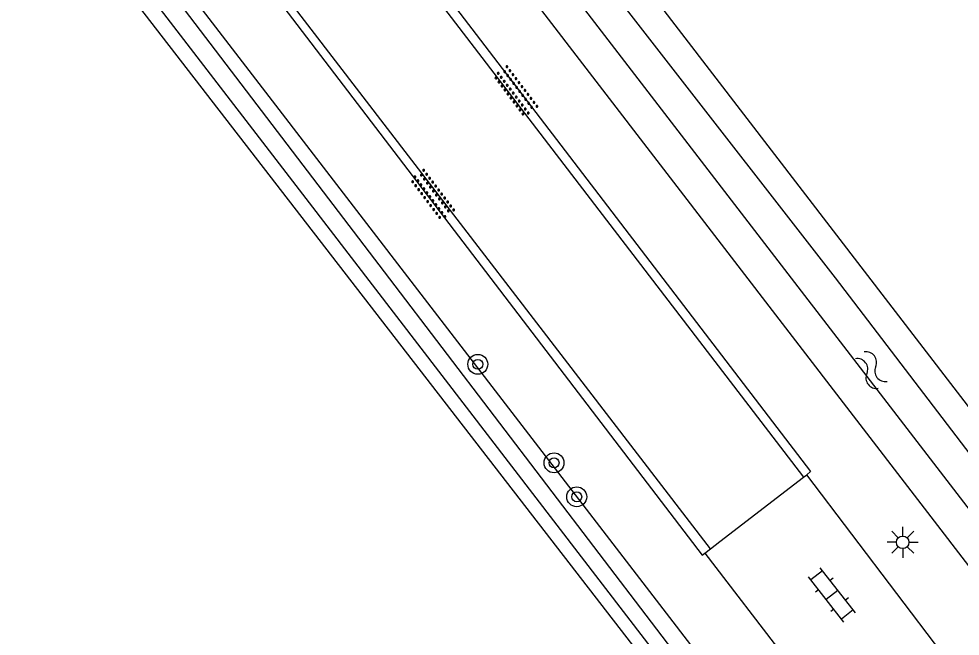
# Model space of a CAD drawing. Extents: x 136000 to 141000, y 400494 to 402006.
# Drawn here: x 136445.89 to 136483.74, y 401532.54 to 401557.35 of the extents above; entities that cross this region are included whole.
import ezdxf

# ---------------------------------------------------------------- set-up
doc = ezdxf.new("R2010")
doc.units = 0
for name, color, linetype in [('gg-knt-verharding', 7, 'Continuous'), ('gg-kntw-bovenkant insteek waterloop', 7, 'Continuous'), ('gg-kntw-waterlijn', 7, 'Continuous'), ('gt-symb-boom', 7, 'Continuous'), ('gt-symb-klinker verharding', 7, 'Continuous'), ('gt-symb-lichtmast', 7, 'Continuous'), ('gt-symb-overige verharding', 7, 'Continuous'), ('gt-symb-watersymbool', 7, 'Continuous')]:
    doc.layers.add(name, color=color, linetype=linetype)

# ---------------------------------------------------------------- blocks, each defined once
blk = doc.blocks.new('gt0-BOOM')
at = {"layer": 'gt-symb-boom'}
for radius in [0.4, 0.2]:
    blk.add_circle((0, 0), radius, dxfattribs=at)
blk = doc.blocks.new('gt0-OVH')
at = {"layer": 'gt-symb-overige verharding'}
for points in [[(-0.972, 0.298), (-0.967, 0.308), (-0.965, 0.319), (-0.966, 0.33), (-0.971, 0.34), (-0.978, 0.348), (-0.988, 0.353), (-0.999, 0.355), (-1.01, 0.354), (-1.02, 0.349), (-1.028, 0.342), (-1.033, 0.332), (-1.035, 0.321), (-1.034, 0.31), (-1.029, 0.3), (-1.022, 0.292), (-1.012, 0.287), (-1.001, 0.285), (-0.99, 0.286), (-0.98, 0.291)], [(-0.872, 0.106), (-0.867, 0.116), (-0.865, 0.126), (-0.866, 0.137), (-0.871, 0.147), (-0.878, 0.156), (-0.888, 0.161), (-0.899, 0.163), (-0.91, 0.162), (-0.92, 0.157), (-0.928, 0.15), (-0.933, 0.14), (-0.935, 0.129), (-0.934, 0.118), (-0.929, 0.108), (-0.922, 0.1), (-0.912, 0.095), (-0.901, 0.092), (-0.89, 0.094), (-0.88, 0.098)], [(-0.772, 0.298), (-0.767, 0.308), (-0.765, 0.319), (-0.766, 0.33), (-0.771, 0.34), (-0.778, 0.348), (-0.788, 0.353), (-0.799, 0.355), (-0.81, 0.354), (-0.82, 0.349), (-0.828, 0.342), (-0.833, 0.332), (-0.835, 0.321), (-0.834, 0.31), (-0.829, 0.3), (-0.822, 0.292), (-0.812, 0.287), (-0.801, 0.285), (-0.79, 0.286), (-0.78, 0.291)], [(-0.672, 0.106), (-0.667, 0.116), (-0.665, 0.126), (-0.666, 0.137), (-0.671, 0.147), (-0.678, 0.156), (-0.688, 0.161), (-0.699, 0.163), (-0.71, 0.162), (-0.72, 0.157), (-0.728, 0.15), (-0.733, 0.14), (-0.735, 0.129), (-0.734, 0.118), (-0.729, 0.108), (-0.722, 0.1), (-0.712, 0.095), (-0.701, 0.092), (-0.69, 0.094), (-0.68, 0.098)], [(-0.572, 0.298), (-0.567, 0.308), (-0.565, 0.319), (-0.566, 0.33), (-0.571, 0.34), (-0.578, 0.348), (-0.588, 0.353), (-0.599, 0.355), (-0.61, 0.354), (-0.62, 0.349), (-0.628, 0.342), (-0.633, 0.332), (-0.635, 0.321), (-0.634, 0.31), (-0.629, 0.3), (-0.622, 0.292), (-0.612, 0.287), (-0.601, 0.285), (-0.59, 0.286), (-0.58, 0.291)], [(-0.472, 0.106), (-0.467, 0.116), (-0.465, 0.126), (-0.466, 0.137), (-0.471, 0.147), (-0.478, 0.156), (-0.488, 0.161), (-0.499, 0.163), (-0.51, 0.162), (-0.52, 0.157), (-0.528, 0.15), (-0.533, 0.14), (-0.535, 0.129), (-0.534, 0.118), (-0.529, 0.108), (-0.522, 0.1), (-0.512, 0.095), (-0.501, 0.092), (-0.49, 0.094), (-0.48, 0.098)], [(-0.372, 0.298), (-0.367, 0.308), (-0.365, 0.319), (-0.366, 0.33), (-0.371, 0.34), (-0.378, 0.348), (-0.388, 0.353), (-0.399, 0.355), (-0.41, 0.354), (-0.42, 0.349), (-0.428, 0.342), (-0.433, 0.332), (-0.435, 0.321), (-0.434, 0.31), (-0.429, 0.3), (-0.422, 0.292), (-0.412, 0.287), (-0.401, 0.285), (-0.39, 0.286), (-0.38, 0.291)], [(-0.272, 0.106), (-0.267, 0.116), (-0.265, 0.126), (-0.266, 0.137), (-0.271, 0.147), (-0.278, 0.156), (-0.288, 0.161), (-0.299, 0.163), (-0.31, 0.162), (-0.32, 0.157), (-0.328, 0.15), (-0.333, 0.14), (-0.335, 0.129), (-0.334, 0.118), (-0.329, 0.108), (-0.322, 0.1), (-0.312, 0.095), (-0.301, 0.092), (-0.29, 0.094), (-0.28, 0.098)], [(-0.172, 0.298), (-0.167, 0.308), (-0.165, 0.319), (-0.166, 0.33), (-0.171, 0.34), (-0.178, 0.348), (-0.188, 0.353), (-0.199, 0.355), (-0.21, 0.354), (-0.22, 0.349), (-0.228, 0.342), (-0.233, 0.332), (-0.235, 0.321), (-0.234, 0.31), (-0.229, 0.3), (-0.222, 0.292), (-0.212, 0.287), (-0.201, 0.285), (-0.19, 0.286), (-0.18, 0.291)], [(-0.072, 0.106), (-0.067, 0.116), (-0.065, 0.126), (-0.066, 0.137), (-0.071, 0.147), (-0.078, 0.156), (-0.088, 0.161), (-0.099, 0.163), (-0.11, 0.162), (-0.12, 0.157), (-0.128, 0.15), (-0.133, 0.14), (-0.135, 0.129), (-0.134, 0.118), (-0.129, 0.108), (-0.122, 0.1), (-0.112, 0.095), (-0.101, 0.092), (-0.09, 0.094), (-0.08, 0.098)], [(0.028, 0.298), (0.033, 0.308), (0.035, 0.319), (0.034, 0.33), (0.029, 0.34), (0.022, 0.348), (0.012, 0.353), (0.001, 0.355), (-0.01, 0.354), (-0.02, 0.349), (-0.028, 0.342), (-0.033, 0.332), (-0.035, 0.321), (-0.034, 0.31), (-0.029, 0.3), (-0.022, 0.292), (-0.012, 0.287), (-0.001, 0.285), (0.01, 0.286), (0.02, 0.291)], [(0.128, 0.106), (0.133, 0.116), (0.135, 0.126), (0.134, 0.137), (0.129, 0.147), (0.122, 0.156), (0.112, 0.161), (0.101, 0.163), (0.09, 0.162), (0.08, 0.157), (0.072, 0.15), (0.067, 0.14), (0.065, 0.129), (0.066, 0.118), (0.071, 0.108), (0.078, 0.1), (0.088, 0.095), (0.099, 0.092), (0.11, 0.094), (0.12, 0.098)], [(0.228, 0.298), (0.233, 0.308), (0.235, 0.319), (0.234, 0.33), (0.229, 0.34), (0.222, 0.348), (0.212, 0.353), (0.201, 0.355), (0.19, 0.354), (0.18, 0.349), (0.172, 0.342), (0.167, 0.332), (0.165, 0.321), (0.166, 0.31), (0.171, 0.3), (0.178, 0.292), (0.188, 0.287), (0.199, 0.285), (0.21, 0.286), (0.22, 0.291)], [(0.328, 0.106), (0.333, 0.116), (0.335, 0.126), (0.334, 0.137), (0.329, 0.147), (0.322, 0.156), (0.312, 0.161), (0.301, 0.163), (0.29, 0.162), (0.28, 0.157), (0.272, 0.15), (0.267, 0.14), (0.265, 0.129), (0.266, 0.118), (0.271, 0.108), (0.278, 0.1), (0.288, 0.095), (0.299, 0.092), (0.31, 0.094), (0.32, 0.098)], [(0.428, 0.298), (0.433, 0.308), (0.435, 0.319), (0.434, 0.33), (0.429, 0.34), (0.422, 0.348), (0.412, 0.353), (0.401, 0.355), (0.39, 0.354), (0.38, 0.349), (0.372, 0.342), (0.367, 0.332), (0.365, 0.321), (0.366, 0.31), (0.371, 0.3), (0.378, 0.292), (0.388, 0.287), (0.399, 0.285), (0.41, 0.286), (0.42, 0.291)], [(0.528, 0.106), (0.533, 0.116), (0.535, 0.126), (0.534, 0.137), (0.529, 0.147), (0.522, 0.156), (0.512, 0.161), (0.501, 0.163), (0.49, 0.162), (0.48, 0.157), (0.472, 0.15), (0.467, 0.14), (0.465, 0.129), (0.466, 0.118), (0.471, 0.108), (0.478, 0.1), (0.488, 0.095), (0.499, 0.092), (0.51, 0.094), (0.52, 0.098)], [(0.628, 0.298), (0.633, 0.308), (0.635, 0.319), (0.634, 0.33), (0.629, 0.34), (0.622, 0.348), (0.612, 0.353), (0.601, 0.355), (0.59, 0.354), (0.58, 0.349), (0.572, 0.342), (0.567, 0.332), (0.565, 0.321), (0.566, 0.31), (0.571, 0.3), (0.578, 0.292), (0.588, 0.287), (0.599, 0.285), (0.61, 0.286), (0.62, 0.291)], [(0.728, 0.106), (0.733, 0.116), (0.735, 0.126), (0.734, 0.137), (0.729, 0.147), (0.722, 0.156), (0.712, 0.161), (0.701, 0.163), (0.69, 0.162), (0.68, 0.157), (0.672, 0.15), (0.667, 0.14), (0.665, 0.129), (0.666, 0.118), (0.671, 0.108), (0.678, 0.1), (0.688, 0.095), (0.699, 0.092), (0.71, 0.094), (0.72, 0.098)], [(0.828, 0.298), (0.833, 0.308), (0.835, 0.319), (0.834, 0.33), (0.829, 0.34), (0.822, 0.348), (0.812, 0.353), (0.801, 0.355), (0.79, 0.354), (0.78, 0.349), (0.772, 0.342), (0.767, 0.332), (0.765, 0.321), (0.766, 0.31), (0.771, 0.3), (0.778, 0.292), (0.788, 0.287), (0.799, 0.285), (0.81, 0.286), (0.82, 0.291)], [(0.928, 0.106), (0.933, 0.116), (0.935, 0.126), (0.934, 0.137), (0.929, 0.147), (0.922, 0.156), (0.912, 0.161), (0.901, 0.163), (0.89, 0.162), (0.88, 0.157), (0.872, 0.15), (0.867, 0.14), (0.865, 0.129), (0.866, 0.118), (0.871, 0.108), (0.878, 0.1), (0.888, 0.095), (0.899, 0.092), (0.91, 0.094), (0.92, 0.098)], [(1.028, 0.298), (1.033, 0.308), (1.035, 0.319), (1.034, 0.33), (1.029, 0.34), (1.022, 0.348), (1.012, 0.353), (1.001, 0.355), (0.99, 0.354), (0.98, 0.349), (0.972, 0.342), (0.967, 0.332), (0.965, 0.321), (0.966, 0.31), (0.971, 0.3), (0.978, 0.292), (0.988, 0.287), (0.999, 0.285), (1.01, 0.286), (1.02, 0.291)], [(-0.972, -0.142), (-0.967, -0.132), (-0.965, -0.121), (-0.966, -0.11), (-0.971, -0.1), (-0.978, -0.092), (-0.988, -0.087), (-0.999, -0.085), (-1.01, -0.086), (-1.02, -0.091), (-1.028, -0.098), (-1.033, -0.108), (-1.035, -0.119), (-1.034, -0.13), (-1.029, -0.14), (-1.022, -0.148), (-1.012, -0.153), (-1.001, -0.155), (-0.99, -0.154), (-0.98, -0.149)], [(-0.872, -0.334), (-0.867, -0.324), (-0.865, -0.314), (-0.866, -0.303), (-0.871, -0.293), (-0.878, -0.284), (-0.888, -0.279), (-0.899, -0.277), (-0.91, -0.278), (-0.92, -0.283), (-0.928, -0.29), (-0.933, -0.3), (-0.935, -0.311), (-0.934, -0.322), (-0.929, -0.332), (-0.922, -0.34), (-0.912, -0.345), (-0.901, -0.348), (-0.89, -0.346), (-0.88, -0.342)], [(-0.772, -0.142), (-0.767, -0.132), (-0.765, -0.121), (-0.766, -0.11), (-0.771, -0.1), (-0.778, -0.092), (-0.788, -0.087), (-0.799, -0.085), (-0.81, -0.086), (-0.82, -0.091), (-0.828, -0.098), (-0.833, -0.108), (-0.835, -0.119), (-0.834, -0.13), (-0.829, -0.14), (-0.822, -0.148), (-0.812, -0.153), (-0.801, -0.155), (-0.79, -0.154), (-0.78, -0.149)], [(-0.672, -0.334), (-0.667, -0.324), (-0.665, -0.314), (-0.666, -0.303), (-0.671, -0.293), (-0.678, -0.284), (-0.688, -0.279), (-0.699, -0.277), (-0.71, -0.278), (-0.72, -0.283), (-0.728, -0.29), (-0.733, -0.3), (-0.735, -0.311), (-0.734, -0.322), (-0.729, -0.332), (-0.722, -0.34), (-0.712, -0.345), (-0.701, -0.348), (-0.69, -0.346), (-0.68, -0.342)], [(-0.572, -0.142), (-0.567, -0.132), (-0.565, -0.121), (-0.566, -0.11), (-0.571, -0.1), (-0.578, -0.092), (-0.588, -0.087), (-0.599, -0.085), (-0.61, -0.086), (-0.62, -0.091), (-0.628, -0.098), (-0.633, -0.108), (-0.635, -0.119), (-0.634, -0.13), (-0.629, -0.14), (-0.622, -0.148), (-0.612, -0.153), (-0.601, -0.155), (-0.59, -0.154), (-0.58, -0.149)], [(-0.472, -0.334), (-0.467, -0.324), (-0.465, -0.314), (-0.466, -0.303), (-0.471, -0.293), (-0.478, -0.284), (-0.488, -0.279), (-0.499, -0.277), (-0.51, -0.278), (-0.52, -0.283), (-0.528, -0.29), (-0.533, -0.3), (-0.535, -0.311), (-0.534, -0.322), (-0.529, -0.332), (-0.522, -0.34), (-0.512, -0.345), (-0.501, -0.348), (-0.49, -0.346), (-0.48, -0.342)], [(-0.372, -0.142), (-0.367, -0.132), (-0.365, -0.121), (-0.366, -0.11), (-0.371, -0.1), (-0.378, -0.092), (-0.388, -0.087), (-0.399, -0.085), (-0.41, -0.086), (-0.42, -0.091), (-0.428, -0.098), (-0.433, -0.108), (-0.435, -0.119), (-0.434, -0.13), (-0.429, -0.14), (-0.422, -0.148), (-0.412, -0.153), (-0.401, -0.155), (-0.39, -0.154), (-0.38, -0.149)], [(-0.272, -0.334), (-0.267, -0.324), (-0.265, -0.314), (-0.266, -0.303), (-0.271, -0.293), (-0.278, -0.284), (-0.288, -0.279), (-0.299, -0.277), (-0.31, -0.278), (-0.32, -0.283), (-0.328, -0.29), (-0.333, -0.3), (-0.335, -0.311), (-0.334, -0.322), (-0.329, -0.332), (-0.322, -0.34), (-0.312, -0.345), (-0.301, -0.348), (-0.29, -0.346), (-0.28, -0.342)], [(-0.172, -0.142), (-0.167, -0.132), (-0.165, -0.121), (-0.166, -0.11), (-0.171, -0.1), (-0.178, -0.092), (-0.188, -0.087), (-0.199, -0.085), (-0.21, -0.086), (-0.22, -0.091), (-0.228, -0.098), (-0.233, -0.108), (-0.235, -0.119), (-0.234, -0.13), (-0.229, -0.14), (-0.222, -0.148), (-0.212, -0.153), (-0.201, -0.155), (-0.19, -0.154), (-0.18, -0.149)], [(-0.072, -0.334), (-0.067, -0.324), (-0.065, -0.314), (-0.066, -0.303), (-0.071, -0.293), (-0.078, -0.284), (-0.088, -0.279), (-0.099, -0.277), (-0.11, -0.278), (-0.12, -0.283), (-0.128, -0.29), (-0.133, -0.3), (-0.135, -0.311), (-0.134, -0.322), (-0.129, -0.332), (-0.122, -0.34), (-0.112, -0.345), (-0.101, -0.348), (-0.09, -0.346), (-0.08, -0.342)], [(0.028, -0.142), (0.033, -0.132), (0.035, -0.121), (0.034, -0.11), (0.029, -0.1), (0.022, -0.092), (0.012, -0.087), (0.001, -0.085), (-0.01, -0.086), (-0.02, -0.091), (-0.028, -0.098), (-0.033, -0.108), (-0.035, -0.119), (-0.034, -0.13), (-0.029, -0.14), (-0.022, -0.148), (-0.012, -0.153), (-0.001, -0.155), (0.01, -0.154), (0.02, -0.149)], [(0.128, -0.334), (0.133, -0.324), (0.135, -0.314), (0.134, -0.303), (0.129, -0.293), (0.122, -0.284), (0.112, -0.279), (0.101, -0.277), (0.09, -0.278), (0.08, -0.283), (0.072, -0.29), (0.067, -0.3), (0.065, -0.311), (0.066, -0.322), (0.071, -0.332), (0.078, -0.34), (0.088, -0.345), (0.099, -0.348), (0.11, -0.346), (0.12, -0.342)], [(0.228, -0.142), (0.233, -0.132), (0.235, -0.121), (0.234, -0.11), (0.229, -0.1), (0.222, -0.092), (0.212, -0.087), (0.201, -0.085), (0.19, -0.086), (0.18, -0.091), (0.172, -0.098), (0.167, -0.108), (0.165, -0.119), (0.166, -0.13), (0.171, -0.14), (0.178, -0.148), (0.188, -0.153), (0.199, -0.155), (0.21, -0.154), (0.22, -0.149)], [(0.328, -0.334), (0.333, -0.324), (0.335, -0.314), (0.334, -0.303), (0.329, -0.293), (0.322, -0.284), (0.312, -0.279), (0.301, -0.277), (0.29, -0.278), (0.28, -0.283), (0.272, -0.29), (0.267, -0.3), (0.265, -0.311), (0.266, -0.322), (0.271, -0.332), (0.278, -0.34), (0.288, -0.345), (0.299, -0.348), (0.31, -0.346), (0.32, -0.342)], [(0.428, -0.142), (0.433, -0.132), (0.435, -0.121), (0.434, -0.11), (0.429, -0.1), (0.422, -0.092), (0.412, -0.087), (0.401, -0.085), (0.39, -0.086), (0.38, -0.091), (0.372, -0.098), (0.367, -0.108), (0.365, -0.119), (0.366, -0.13), (0.371, -0.14), (0.378, -0.148), (0.388, -0.153), (0.399, -0.155), (0.41, -0.154), (0.42, -0.149)], [(0.528, -0.334), (0.533, -0.324), (0.535, -0.314), (0.534, -0.303), (0.529, -0.293), (0.522, -0.284), (0.512, -0.279), (0.501, -0.277), (0.49, -0.278), (0.48, -0.283), (0.472, -0.29), (0.467, -0.3), (0.465, -0.311), (0.466, -0.322), (0.471, -0.332), (0.478, -0.34), (0.488, -0.345), (0.499, -0.348), (0.51, -0.346), (0.52, -0.342)], [(0.628, -0.142), (0.633, -0.132), (0.635, -0.121), (0.634, -0.11), (0.629, -0.1), (0.622, -0.092), (0.612, -0.087), (0.601, -0.085), (0.59, -0.086), (0.58, -0.091), (0.572, -0.098), (0.567, -0.108), (0.565, -0.119), (0.566, -0.13), (0.571, -0.14), (0.578, -0.148), (0.588, -0.153), (0.599, -0.155), (0.61, -0.154), (0.62, -0.149)], [(0.728, -0.334), (0.733, -0.324), (0.735, -0.314), (0.734, -0.303), (0.729, -0.293), (0.722, -0.284), (0.712, -0.279), (0.701, -0.277), (0.69, -0.278), (0.68, -0.283), (0.672, -0.29), (0.667, -0.3), (0.665, -0.311), (0.666, -0.322), (0.671, -0.332), (0.678, -0.34), (0.688, -0.345), (0.699, -0.348), (0.71, -0.346), (0.72, -0.342)], [(0.828, -0.142), (0.833, -0.132), (0.835, -0.121), (0.834, -0.11), (0.829, -0.1), (0.822, -0.092), (0.812, -0.087), (0.801, -0.085), (0.79, -0.086), (0.78, -0.091), (0.772, -0.098), (0.767, -0.108), (0.765, -0.119), (0.766, -0.13), (0.771, -0.14), (0.778, -0.148), (0.788, -0.153), (0.799, -0.155), (0.81, -0.154), (0.82, -0.149)], [(0.928, -0.334), (0.933, -0.324), (0.935, -0.314), (0.934, -0.303), (0.929, -0.293), (0.922, -0.284), (0.912, -0.279), (0.901, -0.277), (0.89, -0.278), (0.88, -0.283), (0.872, -0.29), (0.867, -0.3), (0.865, -0.311), (0.866, -0.322), (0.871, -0.332), (0.878, -0.34), (0.888, -0.345), (0.899, -0.348), (0.91, -0.346), (0.92, -0.342)], [(1.028, -0.142), (1.033, -0.132), (1.035, -0.121), (1.034, -0.11), (1.029, -0.1), (1.022, -0.092), (1.012, -0.087), (1.001, -0.085), (0.99, -0.086), (0.98, -0.091), (0.972, -0.098), (0.967, -0.108), (0.965, -0.119), (0.966, -0.13), (0.971, -0.14), (0.978, -0.148), (0.988, -0.153), (0.999, -0.155), (1.01, -0.154), (1.02, -0.149)]]:
    blk.add_lwpolyline(points, close=True, dxfattribs=at)
blk = doc.blocks.new('gt0-WA')
at = {"layer": 'gt-symb-watersymbool'}
for centre, start, end in [((-0.323, 0.022), 28.0725, 151.9275), ((0.427, 0.422), 208.0725, 331.9275), ((-0.323, -0.428), 28.0725, 151.9275), ((0.427, -0.028), 208.0725, 331.9275)]:
    blk.add_arc(centre, 0.425, start, end, dxfattribs=at)
blk = doc.blocks.new('gt0-LMAST')
at = {"layer": 'gt-symb-lichtmast'}
for p, q in [((-0.182, 0.173), (-0.447, 0.438)), ((-0.005, 0.246), (-0.005, 0.621)), ((0.172, 0.173), (0.437, 0.438)), ((-0.255, -0.004), (-0.63, -0.004)), ((-0.182, -0.181), (-0.447, -0.446)), ((-0.005, -0.254), (-0.005, -0.629)), ((0.437, -0.446), (0.172, -0.181)), ((0.245, -0.004), (0.62, -0.004))]:
    blk.add_line(p, q, dxfattribs=at)
blk.add_circle((-0.005, -0.004), 0.25, dxfattribs=at)
blk = doc.blocks.new('gt0-KL1')
at = {"layer": 'gt-symb-klinker verharding'}
for p, q in [((-0.5, 0.3), (-0.5, 0.45)), ((0.5, 0.3), (0.5, 0.45)), ((-1.15, 0.3), (1.15, 0.3)), ((-1, -0.3), (-1, 0.3)), ((0, -0.3), (0, 0.3)), ((1, -0.3), (1, 0.3)), ((-1.15, -0.3), (1.15, -0.3)), ((-0.5, -0.45), (-0.5, -0.3)), ((0.5, -0.45), (0.5, -0.3))]:
    blk.add_line(p, q, dxfattribs=at)

msp = doc.modelspace()

# ---------------------------------------------------------------- linework, layer by layer
at = {"layer": 'gg-knt-verharding'}
for p, q in [((136450.983, 401573.442), (136477.441, 401538.932)), ((136473.695, 401536.055), (136448.074, 401569.409)), ((136474.072, 401536.345), (136477.441, 401538.932)), ((136477.441, 401538.932), (136477.572, 401539.033)), ((136483.006, 401531.878), (136477.572, 401539.033)), ((136473.695, 401536.055), (136474.072, 401536.345)), ((136473.474, 401535.885), (136473.695, 401536.055)), ((136473.474, 401535.885), (136478.973, 401528.72))]:
    msp.add_line(p, q, dxfattribs=at)
for points in [[(136452.051, 401572.699), (136477.722, 401539.162), (136477.572, 401539.033)], [(136448.042, 401568.921), (136451.915, 401563.895), (136473.367, 401535.797), (136473.474, 401535.885)]]:
    msp.add_lwpolyline(points, dxfattribs=at)
at = {"layer": 'gg-kntw-bovenkant insteek waterloop'}
for p, q in [((136516.172, 401500), (136459.282, 401574.023)), ((136455.207, 401572.924), (136511.25, 401500))]:
    msp.add_line(p, q, dxfattribs=at)
for points in [[(136497.67, 401500), (136447.164, 401565.667), (136445.893, 401564.088)], [(136445.893, 401564.088), (136479.61, 401520.482), (136495.245, 401500)]]:
    msp.add_lwpolyline(points, dxfattribs=at)
at = {"layer": 'gg-kntw-waterlijn'}
for points in [[(136456.518, 401573.694), (136467.166, 401559.651), (136530.962, 401476.739), (136571.62, 401423.899), (136572.739, 401424.76), (136567.369, 401431.739), (136515.05, 401499.39), (136478.725, 401546.946), (136457.077, 401574.764), (136456.704, 401574.473), (136456.518, 401573.694)], [(136446.659, 401564.145), (136457.434, 401550.128), (136494.989, 401501.268), (136510.614, 401480.558), (136511.308, 401481.082), (136506.178, 401487.882), (136484.082, 401516.53), (136473.431, 401530.349), (136460.809, 401546.907), (136447.223, 401564.729), (136446.659, 401564.145)]]:
    msp.add_lwpolyline(points, dxfattribs=at)

# ---------------------------------------------------------------- block references
at = {"layer": 'gt-symb-boom'}
for p in [(136464.346, 401543.468), (136467.41, 401539.509), (136468.322, 401538.144)]:
    msp.add_blockref('gt0-BOOM', p, dxfattribs=at)
at = {"layer": 'gt-symb-klinker verharding', "rotation": 127.97050166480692}
msp.add_blockref('gt0-KL1', (136478.584, 401534.2), dxfattribs=at)
at = {"layer": 'gt-symb-lichtmast'}
msp.add_blockref('gt0-LMAST', (136481.432, 401536.32), dxfattribs=at)
at = {"layer": 'gt-symb-overige verharding', "rotation": -52.92387968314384}
for p in [(136465.863, 401554.44), (136462.517, 401550.277)]:
    msp.add_blockref('gt0-OVH', p, dxfattribs=at)
at = {"layer": 'gt-symb-watersymbool', "rotation": -52.39646300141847}
msp.add_blockref('gt0-WA', (136480.134, 401543.279), dxfattribs=at)

doc.saveas('drawing.dxf')
